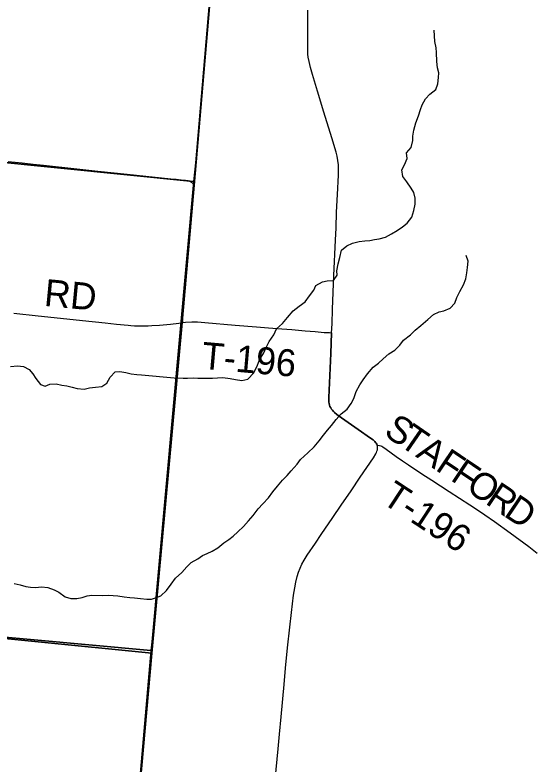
# Model space of a CAD drawing. Extents: x 0 to 1134, y 0 to 440.
# Drawn here: x 834.685 to 835.782, y 365.811 to 367.389 of the extents above; entities that cross this region are included whole.
import ezdxf

# ---------------------------------------------------------------- set-up
doc = ezdxf.new("R2010")
doc.units = 0
for name, color, linetype in [('GM_X_County_Road', 7, 'Continuous'), ('GM_X_County_Road_Text', 7, 'Continuous'), ('GM_X_Minor_River', 7, 'Continuous'), ('GM_X_Section', 7, 'Continuous'), ('GM_X_Township_Road', 7, 'Continuous'), ('GM_X_Township_Road_Text', 7, 'Continuous'), ('GM_X_Unincorporated', 7, 'Continuous'), ('SH_Cut_Line', 7, 'Continuous')]:
    doc.layers.add(name, color=color, linetype=linetype)

msp = doc.modelspace()

# ---------------------------------------------------------------- linework, layer by layer
at = {"layer": 'GM_X_County_Road'}
for points in [[(835.352, 366.7198), (835.3528, 366.7383), (835.3541, 366.7693), (835.3568, 366.8407), (835.3601, 366.9151), (835.3612, 366.941), (835.3625, 366.9741), (835.3643, 367.0113), (835.3662, 367.0516), (835.3664, 367.064), (835.3662, 367.0733), (835.3652, 367.0827), (835.3635, 367.0915), (835.3612, 367.1005), (835.3523, 367.1306), (835.3358, 367.1842), (835.3225, 367.2288), (835.3117, 367.2639), (835.3073, 367.2788), (835.3044, 367.291), (835.3027, 367.3002), (835.3019, 367.3064), (835.3015, 367.3161), (835.3015, 367.3374), (835.3018, 367.3629), (835.3018, 367.3996)], [(834.6704, 367.0808), (834.7, 367.0775), (834.7229, 367.0751), (834.7451, 367.0728), (834.8087, 367.0659), (834.8594, 367.0604), (834.9212, 367.0539), (835.0132, 367.0441), (835.0244, 367.0431), (835.0349, 367.0421), (835.0441, 367.041), (835.049, 367.0402), (835.0526, 367.0393), (835.0549, 367.0383), (835.057, 367.037), (835.0588, 367.0353), (835.0603, 367.0331), (835.0618, 367.0304), (835.0618, 367.0275), (835.0609, 367.0183), (835.0588, 366.9998), (835.0551, 366.9597), (835.0511, 366.9133), (835.0481, 366.879), (835.0442, 366.8361), (835.0407, 366.7991), (835.0381, 366.7713), (835.0373, 366.759), (835.0371, 366.7497), (835.0375, 366.7411)], [(834.6824, 366.7609), (834.7337, 366.7554), (834.7677, 366.752), (834.827, 366.7457), (834.8746, 366.7408), (834.8987, 366.7382), (834.9234, 366.7356), (834.9292, 366.7352), (834.9364, 366.7347), (834.9412, 366.7345), (834.9451, 366.7344), (834.9507, 366.7344), (834.9563, 366.7344), (834.9652, 366.7347), (834.973, 366.735), (834.9891, 366.736), (835.0125, 366.7379), (835.0299, 366.7398), (835.0338, 366.7404), (835.0375, 366.7411)], [(835.4479, 366.4832), (835.4471, 366.4851), (835.446, 366.487), (835.4446, 366.4888), (835.4428, 366.491), (835.4391, 366.4941), (835.4338, 366.4979), (835.4079, 366.5162), (835.3728, 366.5406), (835.3626, 366.5478), (835.3578, 366.5519), (835.3556, 366.5542), (835.3535, 366.5565), (835.3516, 366.5591), (835.3499, 366.5618), (835.3484, 366.5646), (835.3473, 366.5676), (835.3464, 366.5706), (835.3459, 366.5738), (835.3457, 366.577), (835.3457, 366.5832), (835.3464, 366.5988), (835.3478, 366.6298), (835.3501, 366.6763), (835.351, 366.698), (835.352, 366.7198)], [(835.2332, 365.7782), (835.2392, 365.8431), (835.2422, 365.874), (835.2457, 365.9111), (835.2518, 365.9791), (835.2548, 366.0131), (835.2593, 366.0562), (835.2642, 366.0994), (835.2676, 366.1303), (835.2718, 366.1673), (835.2741, 366.1826), (835.2765, 366.1947), (835.2795, 366.2067), (835.2822, 366.2156), (835.2854, 366.2242), (835.2893, 366.2326), (835.2939, 366.2407), (835.3005, 366.2511), (835.3178, 366.2769), (835.33, 366.2949), (835.3545, 366.3308), (835.3719, 366.3565), (835.3929, 366.3872), (835.4121, 366.4155), (835.426, 366.4361), (835.44, 366.4566), (835.4449, 366.4647), (835.4463, 366.4675), (835.4475, 366.4704), (835.4484, 366.4735), (835.4489, 366.4767), (835.4487, 366.48), (835.4479, 366.4832)]]:
    msp.add_lwpolyline(points, dxfattribs=at)
at = {"layer": 'GM_X_Minor_River'}
for points in [[(835.02, 366.6252), (835.039, 366.6245), (835.0485, 366.624), (835.0606, 366.6246), (835.0701, 366.6241), (835.0815, 366.6239), (835.1012, 366.6244), (835.1118, 366.6247), (835.1228, 366.6253), (835.138, 366.6236), (835.1497, 366.6212), (835.1626, 366.6195), (835.1751, 366.6224), (835.1882, 366.6355), (835.1956, 366.6513), (835.1999, 366.6627), (835.2088, 366.6777), (835.2139, 366.6887), (835.2205, 366.7015), (835.2301, 366.7158), (835.236, 366.7279), (835.2486, 366.7391), (835.259, 366.7519), (835.2706, 366.7658), (835.2836, 366.7755), (835.2962, 366.7852), (835.3055, 366.7976), (835.3147, 366.8096), (835.3186, 366.8194), (835.3328, 366.8272), (835.3423, 366.829), (835.3559, 366.8296), (835.3637, 366.8409), (835.3626, 366.8504), (835.3655, 366.8648), (835.3691, 366.8784), (835.3727, 366.8939), (835.3838, 366.9029), (835.396, 366.9088), (835.4097, 366.912), (835.4222, 366.9138), (835.4321, 366.914), (835.4423, 366.9166), (835.4518, 366.918), (835.4652, 366.9212), (835.4777, 366.9279), (835.49, 366.9353), (835.5014, 366.9431), (835.511, 366.951), (835.521, 366.9634), (835.5254, 366.977), (835.5282, 366.9906), (835.5276, 367.0032), (835.5251, 367.015), (835.5195, 367.0245), (835.5106, 367.0375), (835.502, 367.0487), (835.4995, 367.0627), (835.5057, 367.0733), (835.5108, 367.0869), (835.5098, 367.099), (835.5195, 367.1103), (835.5227, 367.1247), (835.5232, 367.1342), (835.5248, 367.1467), (835.5292, 367.1622), (835.5351, 367.1769), (835.539, 367.1898), (835.5426, 367.1996), (835.5499, 367.2124), (835.5588, 367.2222), (835.5714, 367.2322), (835.5757, 367.244), (835.5774, 367.2572), (835.5775, 367.2671), (835.575, 367.2777), (835.5737, 367.2914), (835.5731, 367.3104), (835.5721, 367.3203), (835.5696, 367.3336), (835.5683, 367.3454), (835.568, 367.3575)], [(834.9785, 366.1605), (834.9923, 366.1654), (835.0042, 366.177), (835.0139, 366.1902), (835.0231, 366.203), (835.0362, 366.2149), (835.0466, 366.2266), (835.0562, 366.2356), (835.0703, 366.2437), (835.0802, 366.2504), (835.0898, 366.2549), (835.1001, 366.2597), (835.1119, 366.2671), (835.1246, 366.2776), (835.1353, 366.2843), (835.1448, 366.2914), (835.1544, 366.3004), (835.1663, 366.3116), (835.1771, 366.324), (835.1863, 366.3349), (835.1975, 366.3488), (835.2067, 366.3593), (835.2187, 366.3721), (835.2283, 366.3848), (835.2379, 366.3965), (835.2487, 366.4096), (835.2583, 366.4194), (835.2668, 366.4291), (835.2791, 366.443), (835.2864, 366.4528), (835.3017, 366.467), (835.3148, 366.4794), (835.3256, 366.4922), (835.3348, 366.5042), (835.3433, 366.5147), (835.3514, 366.5245), (835.3614, 366.5373), (835.3718, 366.5489), (835.3848, 366.559), (835.3929, 366.5706), (835.3987, 366.5816), (835.4038, 366.5963), (835.4112, 366.6099), (835.4186, 366.6204), (835.4274, 366.6336), (835.4397, 366.6471), (835.4509, 366.6561), (835.4604, 366.6647), (835.4727, 366.6752), (835.4853, 366.683), (835.4953, 366.6939), (835.5034, 366.7044), (835.518, 366.7156), (835.5276, 366.725), (835.5398, 366.735), (835.5544, 366.7481), (835.5663, 366.7586), (835.5785, 366.7642), (835.5884, 366.7659), (835.6013, 366.7715), (835.6117, 366.7823), (835.6156, 366.7941), (835.6219, 366.8065), (835.6296, 366.8208), (835.6347, 366.8333), (835.6364, 366.8462), (835.6384, 366.8572), (835.6397, 366.8704), (835.6353, 366.8826)], [(834.6758, 366.6489), (834.6903, 366.6501), (834.7029, 366.6491), (834.7149, 366.6427), (834.7226, 366.633), (834.7285, 366.6234), (834.7388, 366.6106), (834.7486, 366.607), (834.7582, 366.6113), (834.772, 366.6125), (834.7833, 366.6096), (834.7939, 366.6082), (834.8053, 366.6053), (834.8162, 366.6024), (834.8307, 366.6013), (834.8421, 366.6037), (834.8543, 366.6049), (834.8681, 366.6069), (834.8781, 366.6135), (834.8856, 366.6263), (834.8962, 366.6374), (834.9057, 366.6383), (834.9182, 366.6358), (834.9296, 366.6332), (834.9413, 366.6322), (834.9512, 366.6312), (835.02, 366.6252)], [(834.6832, 366.1918), (834.6961, 366.1888), (834.7078, 366.1855), (834.7176, 366.1842), (834.7279, 366.1835), (834.7408, 366.1844), (834.7541, 366.1833), (834.7673, 366.1785), (834.7771, 366.1737), (834.7909, 366.1635)], [(834.7909, 366.1635), (834.8022, 366.1598), (834.8152, 366.1599), (834.8266, 366.1623), (834.837, 366.1655), (834.8465, 366.1668), (834.8686, 366.1663), (834.8819, 366.1671), (834.8918, 366.1665), (834.9017, 366.1655), (834.9149, 366.1637), (834.9271, 366.1623), (834.9365, 366.1613), (834.9494, 366.1602), (834.9623, 366.1588), (834.9722, 366.1586), (834.9785, 366.1605)]]:
    msp.add_lwpolyline(points, dxfattribs=at)
at = {"layer": 'GM_X_Section'}
for points in [[(834.1477, 368.1194), (835.1466, 368.0316), (835.065, 367.0776), (835.0611, 367.0382), (834.061, 367.1386)], [(834.061, 367.1386), (835.0611, 367.0382), (834.973, 366.0689), (834.9714, 366.0503), (833.9717, 366.1415)], [(834.9714, 366.0503), (834.8859, 365.072), (834.8832, 365.0423), (833.8824, 365.141), (833.9717, 366.1415)]]:
    msp.add_lwpolyline(points, close=True, dxfattribs=at)
at = {"layer": 'GM_X_Township_Road'}
for points in [[(835.0375, 366.7411), (835.0444, 366.7419), (835.0573, 366.7427), (835.0697, 366.7425), (835.085, 366.7413), (835.1488, 366.7355), (835.194, 366.7326), (835.2192, 366.7305), (835.2468, 366.7284), (835.2683, 366.7265), (835.296, 366.724), (835.3175, 366.7223), (835.3364, 366.7207), (835.3473, 366.7201), (835.352, 366.7198)], [(835.352, 366.7198), (835.351, 366.698), (835.3501, 366.6763), (835.3478, 366.6298), (835.3464, 366.5988), (835.3457, 366.5832), (835.3457, 366.577), (835.3459, 366.5738), (835.3464, 366.5706), (835.3473, 366.5676), (835.3484, 366.5646), (835.3499, 366.5618), (835.3516, 366.5591), (835.3535, 366.5565), (835.3556, 366.5542), (835.3578, 366.5519), (835.3626, 366.5478), (835.3728, 366.5406), (835.4079, 366.5162), (835.4338, 366.4979), (835.4391, 366.4941), (835.4428, 366.491), (835.4446, 366.4888), (835.446, 366.487), (835.4471, 366.4851), (835.4479, 366.4832)], [(835.4479, 366.4832), (835.453, 366.4824), (835.4555, 366.4816), (835.4576, 366.4808), (835.4595, 366.4798), (835.467, 366.4749), (835.4881, 366.4591), (835.5009, 366.4502), (835.5137, 366.4415), (835.5422, 366.4228), (835.5629, 366.4091), (835.5997, 366.3852), (835.6431, 366.3572), (835.6613, 366.3455), (835.6748, 366.3365), (835.6951, 366.3222), (835.7279, 366.2987), (835.767, 366.2695), (835.7849, 366.2557)]]:
    msp.add_lwpolyline(points, dxfattribs=at)
at = {"layer": 'GM_X_Unincorporated'}
for points in [[(832.7638, 369.3181), (832.7638, 366.2539), (832.7652, 366.2538), (832.8115, 366.2493), (832.8226, 366.2483), (832.8529, 366.2459), (832.8628, 366.2451), (832.8758, 366.244), (832.8863, 366.2428), (832.895, 366.2418), (832.9249, 366.2387), (832.939, 366.2373), (832.9567, 366.2355), (832.9643, 366.2348), (832.9715, 366.234), (832.9757, 366.2336), (834.219, 366.1198), (834.973, 366.0452), (835.0373, 366.7416), (835.0377, 366.7503), (835.0626, 367.0305), (835.1229, 367.735)], [(841.3922, 369.3181), (835.2574, 369.3181), (835.2208, 368.8787), (835.1738, 368.323), (835.1229, 367.735), (835.0626, 367.0305), (835.0377, 366.7503), (835.0373, 366.7416), (834.973, 366.0452), (834.8862, 365.0705), (834.9555, 365.0647), (835.9473, 364.9732), (836.0317, 364.9655), (836.0756, 364.9615), (837.3093, 364.8515), (837.4445, 364.8393), (837.9386, 364.7921), (838.074, 364.7826), (838.4147, 364.746), (839.7495, 364.6071)], [(834.8862, 365.0705), (834.973, 366.0452), (834.219, 366.1198), (832.9757, 366.2336), (832.9715, 366.234), (832.9643, 366.2348), (832.9567, 366.2355), (832.939, 366.2373), (832.9249, 366.2387), (832.895, 366.2418), (832.8863, 366.2428), (832.8758, 366.244), (832.8628, 366.2451), (832.8529, 366.2459), (832.8226, 366.2483), (832.8115, 366.2493), (832.7652, 366.2538), (832.7638, 366.2539), (832.7638, 360.1912)]]:
    msp.add_lwpolyline(points, dxfattribs=at)
at = {"layer": 'SH_Cut_Line'}
for points in [[(834.8862, 365.0705), (834.973, 366.0452), (835.0373, 366.7416), (835.0377, 366.7503), (835.0626, 367.0305), (835.1229, 367.735), (835.1738, 368.323), (835.2208, 368.8787), (835.2574, 369.3181), (832.7638, 369.3181), (832.7638, 360.1912)], [(846.3638, 369.3181), (835.2574, 369.3181), (835.2208, 368.8787), (835.1738, 368.323), (835.1229, 367.735), (835.0626, 367.0305), (835.0377, 366.7503), (835.0373, 366.7416), (834.973, 366.0452), (834.8862, 365.0705)]]:
    msp.add_lwpolyline(points, dxfattribs=at)

# ---------------------------------------------------------------- texts
at = {"layer": 'GM_X_County_Road_Text'}
msp.add_text('RD', height=0.05682, rotation=354.5841, dxfattribs=at).set_placement((834.7448, 366.7766))
at = {"layer": 'GM_X_Township_Road_Text'}
for s, height, rotation, p in [('T-196', 0.05682, 355.0073, (835.0767, 366.6441)), ('S', 0.0568, 327.6199, (835.4595, 366.5046)), ('T', 0.0568, 325.3875, (835.4914, 366.4844)), ('A', 0.0568, 326.0375, (835.527, 366.4599)), ('F', 0.0568, 326.0601, (835.5685, 366.4319)), ('F', 0.0568, 326.0616, (835.6003, 366.4105)), ('O', 0.0568, 326.0594, (835.6321, 366.3891)), ('T-196', 0.05682, 326.6907, (835.4548, 366.3633)), ('R', 0.0568, 326.0595, (835.6735, 366.3612)), ('D', 0.0568, 326.0584, (835.7123, 366.3351))]:
    msp.add_text(s, height=height, rotation=rotation, dxfattribs=at).set_placement(p)

doc.saveas('drawing.dxf')
